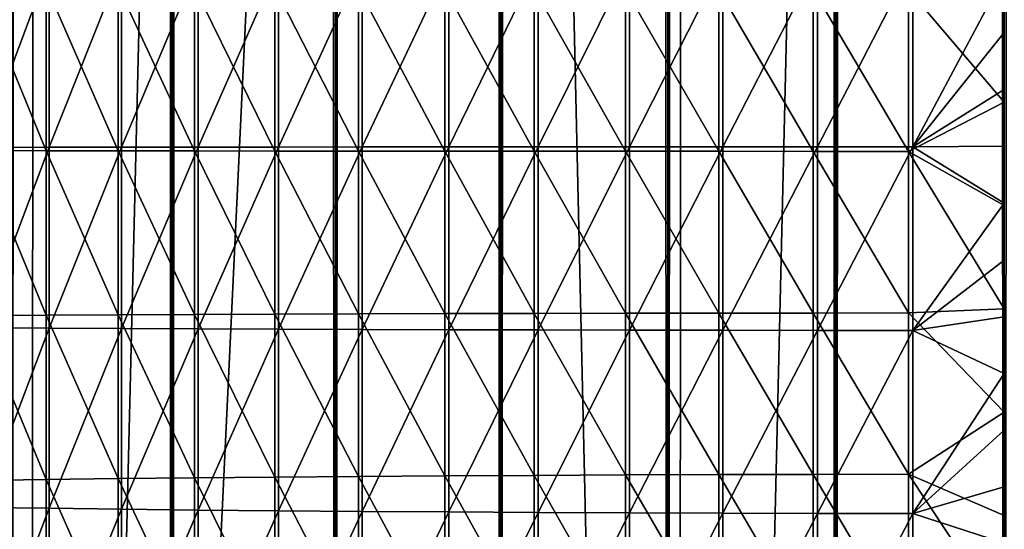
# Model space of a CAD drawing. Header units: millimetres. Extents: x -46 to 46, y -9 to 3208.
# Tile 259 of 401: x -2.46 to 0, y 21.46 to 22.73. Entities that reach past the tile are written whole.
import ezdxf

# ---------------------------------------------------------------- set-up
doc = ezdxf.new("R2010")
doc.units = ezdxf.units.MM
doc.header["$LTSCALE"] = 65.185185
for name, color, linetype in [('18', 7, 'CONTINUOUS'), ('19', 7, 'CONTINUOUS'), ('28', 7, 'CONTINUOUS'), ('30', 7, 'CONTINUOUS'), ('31', 7, 'CONTINUOUS')]:
    doc.layers.add(name, color=color, linetype=linetype)

msp = doc.modelspace()

# ---------------------------------------------------------------- linework, layer by layer
at = {"layer": '18', "color": 7, "linetype": 'CONTINUOUS'}
for points in [[(-2.4771, 11.3, 65.0791), (-2.0763, 11.3, 65.2069), (-2.4771, 1111.3, 65.0791), (-2.4771, 11.3, 65.0791)], [(-2.4771, 1111.3, 65.0791), (-2.0763, 11.3, 65.2069), (-2.0763, 1111.3, 65.2069), (-2.4771, 1111.3, 65.0791)], [(-2.0763, 11.3, 50.7931), (-2.4771, 11.3, 50.9209), (-2.0763, 1111.3, 50.7931), (-2.0763, 11.3, 50.7931)], [(-2.0763, 1111.3, 50.7931), (-2.4771, 11.3, 50.9209), (-2.4771, 1111.3, 50.9209), (-2.0763, 1111.3, 50.7931)], [(-2.0763, 11.3, 65.2069), (-1.6689, 11.3, 65.312), (-2.0763, 1111.3, 65.2069), (-2.0763, 11.3, 65.2069)], [(-2.0763, 1111.3, 65.2069), (-1.6689, 11.3, 65.312), (-1.6689, 1111.3, 65.312), (-2.0763, 1111.3, 65.2069)], [(-1.6689, 11.3, 50.688), (-2.0763, 11.3, 50.7931), (-1.6689, 1111.3, 50.688), (-1.6689, 11.3, 50.688)], [(-1.6689, 1111.3, 50.688), (-2.0763, 11.3, 50.7931), (-2.0763, 1111.3, 50.7931), (-1.6689, 1111.3, 50.688)], [(-1.6689, 11.3, 65.312), (-1.2563, 11.3, 65.394), (-1.6689, 1111.3, 65.312), (-1.6689, 11.3, 65.312)], [(-1.6689, 1111.3, 65.312), (-1.2563, 11.3, 65.394), (-1.2563, 1111.3, 65.394), (-1.6689, 1111.3, 65.312)], [(-1.2563, 11.3, 50.606), (-1.6689, 11.3, 50.688), (-1.2563, 1111.3, 50.606), (-1.2563, 11.3, 50.606)], [(-1.2563, 1111.3, 50.606), (-1.6689, 11.3, 50.688), (-1.6689, 1111.3, 50.688), (-1.2563, 1111.3, 50.606)], [(-1.2563, 11.3, 65.394), (-0.8397, 11.3, 65.4528), (-1.2563, 1111.3, 65.394), (-1.2563, 11.3, 65.394)], [(-1.2563, 1111.3, 65.394), (-0.8397, 11.3, 65.4528), (-0.8397, 1111.3, 65.4528), (-1.2563, 1111.3, 65.394)], [(-0.8397, 11.3, 50.5472), (-1.2563, 11.3, 50.606), (-0.8397, 1111.3, 50.5472), (-0.8397, 11.3, 50.5472)], [(-0.8397, 1111.3, 50.5472), (-1.2563, 11.3, 50.606), (-1.2563, 1111.3, 50.606), (-0.8397, 1111.3, 50.5472)], [(-0.8397, 11.3, 65.4528), (-0.4205, 11.3, 65.4882), (-0.8397, 1111.3, 65.4528), (-0.8397, 11.3, 65.4528)], [(-0.8397, 1111.3, 65.4528), (-0.4205, 11.3, 65.4882), (-0.4205, 1111.3, 65.4882), (-0.8397, 1111.3, 65.4528)], [(-0.4205, 11.3, 50.5118), (-0.8397, 11.3, 50.5472), (-0.4205, 1111.3, 50.5118), (-0.4205, 11.3, 50.5118)], [(-0.4205, 1111.3, 50.5118), (-0.8397, 11.3, 50.5472), (-0.8397, 1111.3, 50.5472), (-0.4205, 1111.3, 50.5118)], [(0, 11.3, 65.5), (0, 1111.3, 65.5), (-0.4205, 1111.3, 65.4882), (0, 11.3, 65.5)], [(-0.4205, 11.3, 65.4882), (0, 11.3, 65.5), (-0.4205, 1111.3, 65.4882), (-0.4205, 11.3, 65.4882)], [(0, 11.3, 50.5), (-0.4205, 11.3, 50.5118), (0, 1111.3, 50.5), (0, 11.3, 50.5)], [(0, 1111.3, 50.5), (-0.4205, 11.3, 50.5118), (-0.4205, 1111.3, 50.5118), (0, 1111.3, 50.5)]]:
    msp.add_3dface(points, dxfattribs=at)
at = {"layer": '19', "color": 7, "linetype": 'CONTINUOUS'}
for points in [[(0, 1111.3, 65.5), (0, 11.3, 65.5), (0.4205, 11.3, 65.4882), (0, 1111.3, 65.5)], [(0, 1111.3, 65.5), (0.4205, 11.3, 65.4882), (0.4205, 1111.3, 65.4882), (0, 1111.3, 65.5)], [(0, 11.3, 50.5), (0, 1111.3, 50.5), (0.4205, 1111.3, 50.5118), (0, 11.3, 50.5)], [(0.4205, 11.3, 50.5118), (0, 11.3, 50.5), (0.4205, 1111.3, 50.5118), (0.4205, 11.3, 50.5118)]]:
    msp.add_3dface(points, dxfattribs=at)
at = {"layer": '28', "color": 7, "linetype": 'CONTINUOUS'}
for points in [[(-1.1631, 22.8684, 61.4989), (-1.1631, 22.4103, 61.5015), (-0.9348, 22.8691, 61.5706), (-1.1631, 22.8684, 61.4989)], [(-0.9348, 22.8691, 61.5706), (-1.1631, 22.4103, 61.5015), (-0.9348, 22.4104, 61.5732), (-0.9348, 22.8691, 61.5706)], [(-0.9348, 22.8691, 61.5706), (-0.9348, 22.4104, 61.5732), (-0.7023, 22.8697, 61.6266), (-0.9348, 22.8691, 61.5706)], [(-0.7023, 22.8697, 61.6266), (-0.9348, 22.4104, 61.5732), (-0.7023, 22.4105, 61.6292), (-0.7023, 22.8697, 61.6266)], [(-0.7023, 22.8697, 61.6266), (-0.7023, 22.4105, 61.6292), (-0.4664, 22.8701, 61.6665), (-0.7023, 22.8697, 61.6266)], [(-0.4664, 22.8701, 61.6665), (-0.7023, 22.4105, 61.6292), (-0.4664, 22.4106, 61.6692), (-0.4664, 22.8701, 61.6665)], [(-0.4664, 22.8701, 61.6665), (-0.4664, 22.4106, 61.6692), (-0.2284, 22.8703, 61.6903), (-0.4664, 22.8701, 61.6665)], [(-0.2284, 22.8703, 61.6903), (-0.4664, 22.4106, 61.6692), (-0.2284, 22.4106, 61.6929), (-0.2284, 22.8703, 61.6903)], [(-0.2284, 22.8703, 61.6903), (-0.2284, 22.4106, 61.6929), (0, 22.8379, 61.6981), (-0.2284, 22.8703, 61.6903)], [(-2.5525, 22.8596, 60.5925), (-2.5525, 22.4088, 60.5951), (-2.383, 22.8612, 60.7613), (-2.5525, 22.8596, 60.5925)], [(-2.383, 22.8612, 60.7613), (-2.5525, 22.4088, 60.5951), (-2.383, 22.409, 60.7638), (-2.383, 22.8612, 60.7613)], [(-2.383, 22.8612, 60.7613), (-2.383, 22.409, 60.7638), (-2.2023, 22.8628, 60.9181), (-2.383, 22.8612, 60.7613)], [(-2.2023, 22.8628, 60.9181), (-2.383, 22.409, 60.7638), (-2.2023, 22.4093, 60.9206), (-2.2023, 22.8628, 60.9181)], [(-2.2023, 22.8628, 60.9181), (-2.2023, 22.4093, 60.9206), (-2.0113, 22.8642, 61.0621), (-2.2023, 22.8628, 60.9181)], [(-2.0113, 22.8642, 61.0621), (-2.2023, 22.4093, 60.9206), (-2.0113, 22.4095, 61.0647), (-2.0113, 22.8642, 61.0621)], [(-2.0113, 22.8642, 61.0621), (-2.0113, 22.4095, 61.0647), (-1.811, 22.8654, 61.1928), (-2.0113, 22.8642, 61.0621)], [(-1.811, 22.8654, 61.1928), (-2.0113, 22.4095, 61.0647), (-1.811, 22.4098, 61.1954), (-1.811, 22.8654, 61.1928)], [(-1.811, 22.8654, 61.1928), (-1.811, 22.4098, 61.1954), (-1.6022, 22.8666, 61.3095), (-1.811, 22.8654, 61.1928)], [(-1.6022, 22.8666, 61.3095), (-1.811, 22.4098, 61.1954), (-1.6022, 22.41, 61.3121), (-1.6022, 22.8666, 61.3095)], [(-1.6022, 22.8666, 61.3095), (-1.6022, 22.41, 61.3121), (-1.3858, 22.8676, 61.4117), (-1.6022, 22.8666, 61.3095)], [(-1.3858, 22.8676, 61.4117), (-1.6022, 22.41, 61.3121), (-1.3858, 22.4101, 61.4143), (-1.3858, 22.8676, 61.4117)], [(-1.3858, 22.8676, 61.4117), (-1.3858, 22.4101, 61.4143), (-1.1631, 22.8684, 61.4989), (-1.3858, 22.8676, 61.4117)], [(-1.1631, 22.8684, 61.4989), (-1.3858, 22.4101, 61.4143), (-1.1631, 22.4103, 61.5015), (-1.1631, 22.8684, 61.4989)], [(0, 22.8379, 61.6981), (-0.2284, 22.4106, 61.6929), (0, 22.6956, 61.6992), (0, 22.8379, 61.6981)], [(-2.3907, 22.8113, 55.6417), (-2.3907, 22.4005, 55.6441), (-2.5597, 22.813, 55.811), (-2.3907, 22.8113, 55.6417)], [(-2.5597, 22.813, 55.811), (-2.3907, 22.4005, 55.6441), (-2.5597, 22.4008, 55.8134), (-2.5597, 22.813, 55.811)], [(-2.2105, 22.8098, 55.4844), (-2.2105, 22.4003, 55.4868), (-2.3907, 22.8113, 55.6417), (-2.2105, 22.8098, 55.4844)], [(-2.3907, 22.8113, 55.6417), (-2.2105, 22.4003, 55.4868), (-2.3907, 22.4005, 55.6441), (-2.3907, 22.8113, 55.6417)], [(-2.0199, 22.8084, 55.3398), (-2.0199, 22.4, 55.3421), (-2.2105, 22.8098, 55.4844), (-2.0199, 22.8084, 55.3398)], [(-2.2105, 22.8098, 55.4844), (-2.0199, 22.4, 55.3421), (-2.2105, 22.4003, 55.4868), (-2.2105, 22.8098, 55.4844)], [(-1.82, 22.8071, 55.2085), (-1.82, 22.3998, 55.2108), (-2.0199, 22.8084, 55.3398), (-1.82, 22.8071, 55.2085)], [(-2.0199, 22.8084, 55.3398), (-1.82, 22.3998, 55.2108), (-2.0199, 22.4, 55.3421), (-2.0199, 22.8084, 55.3398)], [(-1.6115, 22.806, 55.0911), (-1.6115, 22.3996, 55.0934), (-1.82, 22.8071, 55.2085), (-1.6115, 22.806, 55.0911)], [(-1.82, 22.8071, 55.2085), (-1.6115, 22.3996, 55.0934), (-1.82, 22.3998, 55.2108), (-1.82, 22.8071, 55.2085)], [(-1.3955, 22.805, 54.9883), (-1.3955, 22.3994, 54.9906), (-1.6115, 22.806, 55.0911), (-1.3955, 22.805, 54.9883)], [(-1.6115, 22.806, 55.0911), (-1.3955, 22.3994, 54.9906), (-1.6115, 22.3996, 55.0934), (-1.6115, 22.806, 55.0911)], [(-1.173, 22.8041, 54.9005), (-1.173, 22.3993, 54.9028), (-1.3955, 22.805, 54.9883), (-1.173, 22.8041, 54.9005)], [(-1.3955, 22.805, 54.9883), (-1.173, 22.3993, 54.9028), (-1.3955, 22.3994, 54.9906), (-1.3955, 22.805, 54.9883)], [(-0.945, 22.8034, 54.8281), (-0.945, 22.3992, 54.8304), (-1.173, 22.8041, 54.9005), (-0.945, 22.8034, 54.8281)], [(-1.173, 22.8041, 54.9005), (-0.945, 22.3992, 54.8304), (-1.173, 22.3993, 54.9028), (-1.173, 22.8041, 54.9005)], [(-0.7126, 22.8028, 54.7714), (-0.7126, 22.3991, 54.7737), (-0.945, 22.8034, 54.8281), (-0.7126, 22.8028, 54.7714)], [(-0.945, 22.8034, 54.8281), (-0.7126, 22.3991, 54.7737), (-0.945, 22.3992, 54.8304), (-0.945, 22.8034, 54.8281)], [(-0.4768, 22.8024, 54.7307), (-0.4768, 22.399, 54.733), (-0.7126, 22.8028, 54.7714), (-0.4768, 22.8024, 54.7307)], [(-0.7126, 22.8028, 54.7714), (-0.4768, 22.399, 54.733), (-0.7126, 22.3991, 54.7737), (-0.7126, 22.8028, 54.7714)], [(-0.2388, 22.8022, 54.7062), (-0.2388, 22.399, 54.7085), (-0.4768, 22.8024, 54.7307), (-0.2388, 22.8022, 54.7062)], [(-0.4768, 22.8024, 54.7307), (-0.2388, 22.399, 54.7085), (-0.4768, 22.399, 54.733), (-0.4768, 22.8024, 54.7307)], [(0, 22.7793, 54.6983), (0, 22.5213, 54.7), (-0.2388, 22.8022, 54.7062), (0, 22.7793, 54.6983)], [(-0.2388, 22.8022, 54.7062), (0, 22.5213, 54.7), (-0.2388, 22.399, 54.7085), (-0.2388, 22.8022, 54.7062)], [(0, 22.6956, 61.6992), (-0.2284, 22.4106, 61.6929), (0, 22.5535, 61.7), (0, 22.6956, 61.6992)], [(0, 22.5535, 61.7), (-0.2284, 22.4106, 61.6929), (0, 22.4115, 61.7004), (0, 22.5535, 61.7)], [(0, 22.5213, 54.7), (0, 22.2636, 54.7004), (-0.2388, 22.399, 54.7085), (0, 22.5213, 54.7)], [(-2.5525, 22.4088, 60.5951), (-2.5525, 21.9594, 60.594), (-2.383, 22.409, 60.7638), (-2.5525, 22.4088, 60.5951)], [(-2.383, 22.409, 60.7638), (-2.5525, 21.9594, 60.594), (-2.383, 21.9583, 60.7628), (-2.383, 22.409, 60.7638)], [(-2.383, 22.409, 60.7638), (-2.383, 21.9583, 60.7628), (-2.2023, 22.4093, 60.9206), (-2.383, 22.409, 60.7638)], [(-2.2023, 22.4093, 60.9206), (-2.383, 21.9583, 60.7628), (-2.2023, 21.9573, 60.9196), (-2.2023, 22.4093, 60.9206)], [(-2.2023, 22.4093, 60.9206), (-2.2023, 21.9573, 60.9196), (-2.0113, 22.4095, 61.0647), (-2.2023, 22.4093, 60.9206)], [(-2.0113, 22.4095, 61.0647), (-2.2023, 21.9573, 60.9196), (-2.0113, 21.9564, 61.0637), (-2.0113, 22.4095, 61.0647)], [(-2.0113, 22.4095, 61.0647), (-2.0113, 21.9564, 61.0637), (-1.811, 22.4098, 61.1954), (-2.0113, 22.4095, 61.0647)], [(-1.811, 22.4098, 61.1954), (-2.0113, 21.9564, 61.0637), (-1.811, 21.9556, 61.1944), (-1.811, 22.4098, 61.1954)], [(-1.811, 22.4098, 61.1954), (-1.811, 21.9556, 61.1944), (-1.6022, 22.41, 61.3121), (-1.811, 22.4098, 61.1954)], [(-1.6022, 22.41, 61.3121), (-1.811, 21.9556, 61.1944), (-1.6022, 21.9549, 61.3111), (-1.6022, 22.41, 61.3121)], [(-1.6022, 22.41, 61.3121), (-1.6022, 21.9549, 61.3111), (-1.3858, 22.4101, 61.4143), (-1.6022, 22.41, 61.3121)], [(-1.3858, 22.4101, 61.4143), (-1.6022, 21.9549, 61.3111), (-1.3858, 21.9543, 61.4133), (-1.3858, 22.4101, 61.4143)], [(-1.3858, 22.4101, 61.4143), (-1.3858, 21.9543, 61.4133), (-1.1631, 22.4103, 61.5015), (-1.3858, 22.4101, 61.4143)], [(-1.1631, 22.4103, 61.5015), (-1.3858, 21.9543, 61.4133), (-1.1631, 21.9537, 61.5004), (-1.1631, 22.4103, 61.5015)], [(-1.1631, 22.4103, 61.5015), (-1.1631, 21.9537, 61.5004), (-0.9348, 22.4104, 61.5732), (-1.1631, 22.4103, 61.5015)], [(-0.9348, 22.4104, 61.5732), (-1.1631, 21.9537, 61.5004), (-0.9348, 21.9533, 61.5722), (-0.9348, 22.4104, 61.5732)], [(-0.9348, 22.4104, 61.5732), (-0.9348, 21.9533, 61.5722), (-0.7023, 22.4105, 61.6292), (-0.9348, 22.4104, 61.5732)], [(-0.7023, 22.4105, 61.6292), (-0.9348, 21.9533, 61.5722), (-0.7023, 21.9529, 61.6281), (-0.7023, 22.4105, 61.6292)], [(-0.7023, 22.4105, 61.6292), (-0.7023, 21.9529, 61.6281), (-0.4664, 22.4106, 61.6692), (-0.7023, 22.4105, 61.6292)], [(-0.4664, 22.4106, 61.6692), (-0.7023, 21.9529, 61.6281), (-0.4664, 21.9527, 61.6681), (-0.4664, 22.4106, 61.6692)], [(-0.4664, 22.4106, 61.6692), (-0.4664, 21.9527, 61.6681), (-0.2284, 22.4106, 61.6929), (-0.4664, 22.4106, 61.6692)], [(-0.2284, 22.4106, 61.6929), (-0.4664, 21.9527, 61.6681), (-0.2284, 21.9525, 61.6919), (-0.2284, 22.4106, 61.6929)], [(0, 22.4115, 61.7004), (-0.2284, 22.4106, 61.6929), (0, 22.2697, 61.7004), (0, 22.4115, 61.7004)], [(-0.2284, 22.4106, 61.6929), (-0.2284, 21.9525, 61.6919), (0, 22.2697, 61.7004), (-0.2284, 22.4106, 61.6929)], [(-2.3907, 22.4005, 55.6441), (-2.3907, 21.9903, 55.6431), (-2.5597, 22.4008, 55.8134), (-2.3907, 22.4005, 55.6441)], [(-2.5597, 22.4008, 55.8134), (-2.3907, 21.9903, 55.6431), (-2.5597, 21.9893, 55.8124), (-2.5597, 22.4008, 55.8134)], [(-2.2105, 22.4003, 55.4868), (-2.2105, 21.9913, 55.4858), (-2.3907, 22.4005, 55.6441), (-2.2105, 22.4003, 55.4868)], [(-2.3907, 22.4005, 55.6441), (-2.2105, 21.9913, 55.4858), (-2.3907, 21.9903, 55.6431), (-2.3907, 22.4005, 55.6441)], [(-2.0199, 22.4, 55.3421), (-2.0199, 21.9922, 55.3411), (-2.2105, 22.4003, 55.4868), (-2.0199, 22.4, 55.3421)], [(-2.2105, 22.4003, 55.4868), (-2.0199, 21.9922, 55.3411), (-2.2105, 21.9913, 55.4858), (-2.2105, 22.4003, 55.4868)], [(-1.82, 22.3998, 55.2108), (-1.82, 21.9931, 55.2098), (-2.0199, 22.4, 55.3421), (-1.82, 22.3998, 55.2108)], [(-2.0199, 22.4, 55.3421), (-1.82, 21.9931, 55.2098), (-2.0199, 21.9922, 55.3411), (-2.0199, 22.4, 55.3421)], [(-1.6115, 22.3996, 55.0934), (-1.6115, 21.9938, 55.0925), (-1.82, 22.3998, 55.2108), (-1.6115, 22.3996, 55.0934)], [(-1.82, 22.3998, 55.2108), (-1.6115, 21.9938, 55.0925), (-1.82, 21.9931, 55.2098), (-1.82, 22.3998, 55.2108)], [(-1.3955, 22.3994, 54.9906), (-1.3955, 21.9944, 54.9897), (-1.6115, 22.3996, 55.0934), (-1.3955, 22.3994, 54.9906)], [(-1.6115, 22.3996, 55.0934), (-1.3955, 21.9944, 54.9897), (-1.6115, 21.9938, 55.0925), (-1.6115, 22.3996, 55.0934)], [(-1.173, 22.3993, 54.9028), (-1.173, 21.995, 54.9019), (-1.3955, 22.3994, 54.9906), (-1.173, 22.3993, 54.9028)], [(-1.3955, 22.3994, 54.9906), (-1.173, 21.995, 54.9019), (-1.3955, 21.9944, 54.9897), (-1.3955, 22.3994, 54.9906)], [(-0.945, 22.3992, 54.8304), (-0.945, 21.9954, 54.8294), (-1.173, 22.3993, 54.9028), (-0.945, 22.3992, 54.8304)], [(-1.173, 22.3993, 54.9028), (-0.945, 21.9954, 54.8294), (-1.173, 21.995, 54.9019), (-1.173, 22.3993, 54.9028)], [(-0.7126, 22.3991, 54.7737), (-0.7126, 21.9958, 54.7728), (-0.945, 22.3992, 54.8304), (-0.7126, 22.3991, 54.7737)], [(-0.945, 22.3992, 54.8304), (-0.7126, 21.9958, 54.7728), (-0.945, 21.9954, 54.8294), (-0.945, 22.3992, 54.8304)], [(-0.4768, 22.399, 54.733), (-0.4768, 21.996, 54.7321), (-0.7126, 22.3991, 54.7737), (-0.4768, 22.399, 54.733)], [(-0.7126, 22.3991, 54.7737), (-0.4768, 21.996, 54.7321), (-0.7126, 21.9958, 54.7728), (-0.7126, 22.3991, 54.7737)], [(-0.2388, 22.399, 54.7085), (-0.2388, 21.9962, 54.7076), (-0.4768, 22.399, 54.733), (-0.2388, 22.399, 54.7085)], [(-0.4768, 22.399, 54.733), (-0.2388, 21.9962, 54.7076), (-0.4768, 21.996, 54.7321), (-0.4768, 22.399, 54.733)], [(0, 22.2636, 54.7004), (0, 22.006, 54.6995), (-0.2388, 22.399, 54.7085), (0, 22.2636, 54.7004)], [(-0.2388, 22.399, 54.7085), (0, 22.006, 54.6995), (-0.2388, 21.9962, 54.7076), (-0.2388, 22.399, 54.7085)], [(0, 22.2697, 61.7004), (-0.2284, 21.9525, 61.6919), (0, 22.128, 61.7001), (0, 22.2697, 61.7004)], [(0, 22.128, 61.7001), (-0.2284, 21.9525, 61.6919), (0, 21.9865, 61.6995), (0, 22.128, 61.7001)], [(-2.3907, 21.9903, 55.6431), (-2.3907, 21.5809, 55.639), (-2.5597, 21.9893, 55.8124), (-2.3907, 21.9903, 55.6431)], [(-2.5597, 21.9893, 55.8124), (-2.3907, 21.5809, 55.639), (-2.5597, 21.5785, 55.8083), (-2.5597, 21.9893, 55.8124)], [(-2.2105, 21.9913, 55.4858), (-2.2105, 21.5831, 55.4817), (-2.3907, 21.9903, 55.6431), (-2.2105, 21.9913, 55.4858)], [(-2.3907, 21.9903, 55.6431), (-2.2105, 21.5831, 55.4817), (-2.3907, 21.5809, 55.639), (-2.3907, 21.9903, 55.6431)], [(-2.0199, 21.9922, 55.3411), (-2.0199, 21.5851, 55.337), (-2.2105, 21.9913, 55.4858), (-2.0199, 21.9922, 55.3411)], [(-2.2105, 21.9913, 55.4858), (-2.0199, 21.5851, 55.337), (-2.2105, 21.5831, 55.4817), (-2.2105, 21.9913, 55.4858)], [(-1.82, 21.9931, 55.2098), (-1.82, 21.5869, 55.2057), (-2.0199, 21.9922, 55.3411), (-1.82, 21.9931, 55.2098)], [(-2.0199, 21.9922, 55.3411), (-1.82, 21.5869, 55.2057), (-2.0199, 21.5851, 55.337), (-2.0199, 21.9922, 55.3411)], [(-1.6115, 21.9938, 55.0925), (-1.6115, 21.5886, 55.0884), (-1.82, 21.9931, 55.2098), (-1.6115, 21.9938, 55.0925)], [(-1.82, 21.9931, 55.2098), (-1.6115, 21.5886, 55.0884), (-1.82, 21.5869, 55.2057), (-1.82, 21.9931, 55.2098)], [(-1.3955, 21.9944, 54.9897), (-1.3955, 21.59, 54.9856), (-1.6115, 21.9938, 55.0925), (-1.3955, 21.9944, 54.9897)], [(-1.6115, 21.9938, 55.0925), (-1.3955, 21.59, 54.9856), (-1.6115, 21.5886, 55.0884), (-1.6115, 21.9938, 55.0925)], [(-1.173, 21.995, 54.9019), (-1.173, 21.5912, 54.8978), (-1.3955, 21.9944, 54.9897), (-1.173, 21.995, 54.9019)], [(-1.3955, 21.9944, 54.9897), (-1.173, 21.5912, 54.8978), (-1.3955, 21.59, 54.9856), (-1.3955, 21.9944, 54.9897)], [(-0.945, 21.9954, 54.8294), (-0.945, 21.5923, 54.8253), (-1.173, 21.995, 54.9019), (-0.945, 21.9954, 54.8294)], [(-1.173, 21.995, 54.9019), (-0.945, 21.5923, 54.8253), (-1.173, 21.5912, 54.8978), (-1.173, 21.995, 54.9019)], [(-0.7126, 21.9958, 54.7728), (-0.7126, 21.593, 54.7687), (-0.945, 21.9954, 54.8294), (-0.7126, 21.9958, 54.7728)], [(-0.945, 21.9954, 54.8294), (-0.7126, 21.593, 54.7687), (-0.945, 21.5923, 54.8253), (-0.945, 21.9954, 54.8294)], [(-0.4768, 21.996, 54.7321), (-0.4768, 21.5936, 54.728), (-0.7126, 21.9958, 54.7728), (-0.4768, 21.996, 54.7321)], [(-0.7126, 21.9958, 54.7728), (-0.4768, 21.5936, 54.728), (-0.7126, 21.593, 54.7687), (-0.7126, 21.9958, 54.7728)], [(-0.2388, 21.9962, 54.7076), (-0.2388, 21.594, 54.7035), (-0.4768, 21.996, 54.7321), (-0.2388, 21.9962, 54.7076)], [(-0.4768, 21.996, 54.7321), (-0.2388, 21.594, 54.7035), (-0.4768, 21.5936, 54.728), (-0.4768, 21.996, 54.7321)], [(0, 22.006, 54.6995), (0, 21.7487, 54.6973), (-0.2388, 21.9962, 54.7076), (0, 22.006, 54.6995)], [(-0.2388, 21.9962, 54.7076), (0, 21.7487, 54.6973), (-0.2388, 21.594, 54.7035), (-0.2388, 21.9962, 54.7076)], [(0, 21.9865, 61.6995), (-0.2284, 21.9525, 61.6919), (0, 21.8451, 61.6985), (0, 21.9865, 61.6995)], [(-2.5525, 21.9594, 60.594), (-2.5525, 21.5115, 60.5895), (-2.383, 21.9583, 60.7628), (-2.5525, 21.9594, 60.594)], [(-2.383, 21.9583, 60.7628), (-2.5525, 21.5115, 60.5895), (-2.383, 21.5091, 60.7582), (-2.383, 21.9583, 60.7628)], [(-2.383, 21.9583, 60.7628), (-2.383, 21.5091, 60.7582), (-2.2023, 21.9573, 60.9196), (-2.383, 21.9583, 60.7628)], [(-2.2023, 21.9573, 60.9196), (-2.383, 21.5091, 60.7582), (-2.2023, 21.5069, 60.915), (-2.2023, 21.9573, 60.9196)], [(-2.2023, 21.9573, 60.9196), (-2.2023, 21.5069, 60.915), (-2.0113, 21.9564, 61.0637), (-2.2023, 21.9573, 60.9196)], [(-2.0113, 21.9564, 61.0637), (-2.2023, 21.5069, 60.915), (-2.0113, 21.5049, 61.0591), (-2.0113, 21.9564, 61.0637)], [(-2.0113, 21.9564, 61.0637), (-2.0113, 21.5049, 61.0591), (-1.811, 21.9556, 61.1944), (-2.0113, 21.9564, 61.0637)], [(-1.811, 21.9556, 61.1944), (-2.0113, 21.5049, 61.0591), (-1.811, 21.5031, 61.1898), (-1.811, 21.9556, 61.1944)], [(-1.811, 21.9556, 61.1944), (-1.811, 21.5031, 61.1898), (-1.6022, 21.9549, 61.3111), (-1.811, 21.9556, 61.1944)], [(-1.6022, 21.9549, 61.3111), (-1.811, 21.5031, 61.1898), (-1.6022, 21.5015, 61.3065), (-1.6022, 21.9549, 61.3111)], [(-1.6022, 21.9549, 61.3111), (-1.6022, 21.5015, 61.3065), (-1.3858, 21.9543, 61.4133), (-1.6022, 21.9549, 61.3111)], [(-1.3858, 21.9543, 61.4133), (-1.6022, 21.5015, 61.3065), (-1.3858, 21.5, 61.4087), (-1.3858, 21.9543, 61.4133)], [(-1.3858, 21.9543, 61.4133), (-1.3858, 21.5, 61.4087), (-1.1631, 21.9537, 61.5004), (-1.3858, 21.9543, 61.4133)], [(-1.1631, 21.9537, 61.5004), (-1.3858, 21.5, 61.4087), (-1.1631, 21.4988, 61.4958), (-1.1631, 21.9537, 61.5004)], [(-1.1631, 21.9537, 61.5004), (-1.1631, 21.4988, 61.4958), (-0.9348, 21.9533, 61.5722), (-1.1631, 21.9537, 61.5004)], [(-0.9348, 21.9533, 61.5722), (-1.1631, 21.4988, 61.4958), (-0.9348, 21.4978, 61.5675), (-0.9348, 21.9533, 61.5722)], [(-0.9348, 21.9533, 61.5722), (-0.9348, 21.4978, 61.5675), (-0.7023, 21.9529, 61.6281), (-0.9348, 21.9533, 61.5722)], [(-0.7023, 21.9529, 61.6281), (-0.9348, 21.4978, 61.5675), (-0.7023, 21.497, 61.6235), (-0.7023, 21.9529, 61.6281)], [(-0.7023, 21.9529, 61.6281), (-0.7023, 21.497, 61.6235), (-0.4664, 21.9527, 61.6681), (-0.7023, 21.9529, 61.6281)], [(-0.4664, 21.9527, 61.6681), (-0.7023, 21.497, 61.6235), (-0.4664, 21.4965, 61.6635), (-0.4664, 21.9527, 61.6681)], [(-0.4664, 21.9527, 61.6681), (-0.4664, 21.4965, 61.6635), (-0.2284, 21.9525, 61.6919), (-0.4664, 21.9527, 61.6681)], [(-0.2284, 21.9525, 61.6919), (-0.4664, 21.4965, 61.6635), (-0.2284, 21.4961, 61.6872), (-0.2284, 21.9525, 61.6919)], [(-0.2284, 21.9525, 61.6919), (-0.2284, 21.4961, 61.6872), (0, 21.8451, 61.6985), (-0.2284, 21.9525, 61.6919)], [(0, 21.8451, 61.6985), (-0.2284, 21.4961, 61.6872), (0, 21.7039, 61.6972), (0, 21.8451, 61.6985)], [(0, 21.7487, 54.6973), (0, 21.4916, 54.6938), (-0.2388, 21.594, 54.7035), (0, 21.7487, 54.6973)], [(0, 21.7039, 61.6972), (-0.2284, 21.4961, 61.6872), (0, 21.5629, 61.6956), (0, 21.7039, 61.6972)], [(-0.945, 21.5923, 54.8253), (-0.945, 21.1897, 54.8182), (-1.173, 21.5912, 54.8978), (-0.945, 21.5923, 54.8253)], [(-0.7126, 21.593, 54.7687), (-0.7126, 21.191, 54.7615), (-0.945, 21.5923, 54.8253), (-0.7126, 21.593, 54.7687)], [(-0.945, 21.5923, 54.8253), (-0.7126, 21.191, 54.7615), (-0.945, 21.1897, 54.8182), (-0.945, 21.5923, 54.8253)], [(-0.4768, 21.5936, 54.728), (-0.4768, 21.1919, 54.7208), (-0.7126, 21.593, 54.7687), (-0.4768, 21.5936, 54.728)], [(-0.7126, 21.593, 54.7687), (-0.4768, 21.1919, 54.7208), (-0.7126, 21.191, 54.7615), (-0.7126, 21.593, 54.7687)], [(-0.2388, 21.594, 54.7035), (-0.2388, 21.1924, 54.6964), (-0.4768, 21.5936, 54.728), (-0.2388, 21.594, 54.7035)], [(-0.4768, 21.5936, 54.728), (-0.2388, 21.1924, 54.6964), (-0.4768, 21.1919, 54.7208), (-0.4768, 21.5936, 54.728)], [(0, 21.4916, 54.6938), (0, 21.2348, 54.6891), (-0.2388, 21.594, 54.7035), (0, 21.4916, 54.6938)], [(-0.2388, 21.594, 54.7035), (0, 21.2348, 54.6891), (-0.2388, 21.1924, 54.6964), (-0.2388, 21.594, 54.7035)], [(-2.3907, 21.5809, 55.639), (-2.3907, 21.1722, 55.6317), (-2.5597, 21.5785, 55.8083), (-2.3907, 21.5809, 55.639)], [(-2.5597, 21.5785, 55.8083), (-2.3907, 21.1722, 55.6317), (-2.5597, 21.1685, 55.8009), (-2.5597, 21.5785, 55.8083)], [(-2.2105, 21.5831, 55.4817), (-2.2105, 21.1756, 55.4744), (-2.3907, 21.5809, 55.639), (-2.2105, 21.5831, 55.4817)], [(-2.3907, 21.5809, 55.639), (-2.2105, 21.1756, 55.4744), (-2.3907, 21.1722, 55.6317), (-2.3907, 21.5809, 55.639)], [(-2.0199, 21.5851, 55.337), (-2.0199, 21.1787, 55.3298), (-2.2105, 21.5831, 55.4817), (-2.0199, 21.5851, 55.337)], [(-2.2105, 21.5831, 55.4817), (-2.0199, 21.1787, 55.3298), (-2.2105, 21.1756, 55.4744), (-2.2105, 21.5831, 55.4817)], [(-1.82, 21.5869, 55.2057), (-1.82, 21.1815, 55.1985), (-2.0199, 21.5851, 55.337), (-1.82, 21.5869, 55.2057)], [(-2.0199, 21.5851, 55.337), (-1.82, 21.1815, 55.1985), (-2.0199, 21.1787, 55.3298), (-2.0199, 21.5851, 55.337)], [(-1.6115, 21.5886, 55.0884), (-1.6115, 21.1841, 55.0812), (-1.82, 21.5869, 55.2057), (-1.6115, 21.5886, 55.0884)], [(-1.82, 21.5869, 55.2057), (-1.6115, 21.1841, 55.0812), (-1.82, 21.1815, 55.1985), (-1.82, 21.5869, 55.2057)], [(-1.3955, 21.59, 54.9856), (-1.3955, 21.1863, 54.9784), (-1.6115, 21.5886, 55.0884), (-1.3955, 21.59, 54.9856)], [(-1.6115, 21.5886, 55.0884), (-1.3955, 21.1863, 54.9784), (-1.6115, 21.1841, 55.0812), (-1.6115, 21.5886, 55.0884)], [(-1.173, 21.5912, 54.8978), (-1.173, 21.1882, 54.8906), (-1.3955, 21.59, 54.9856), (-1.173, 21.5912, 54.8978)], [(-1.3955, 21.59, 54.9856), (-1.173, 21.1882, 54.8906), (-1.3955, 21.1863, 54.9784), (-1.3955, 21.59, 54.9856)], [(-1.173, 21.5912, 54.8978), (-0.945, 21.1897, 54.8182), (-1.173, 21.1882, 54.8906), (-1.173, 21.5912, 54.8978)], [(0, 21.5629, 61.6956), (-0.2284, 21.4961, 61.6872), (0, 21.422, 61.6936), (0, 21.5629, 61.6956)], [(-2.5525, 21.5115, 60.5895), (-2.5525, 21.0652, 60.5815), (-2.383, 21.5091, 60.7582), (-2.5525, 21.5115, 60.5895)], [(-2.383, 21.5091, 60.7582), (-2.5525, 21.0652, 60.5815), (-2.383, 21.0616, 60.7503), (-2.383, 21.5091, 60.7582)], [(-2.383, 21.5091, 60.7582), (-2.383, 21.0616, 60.7503), (-2.2023, 21.5069, 60.915), (-2.383, 21.5091, 60.7582)], [(-2.2023, 21.5069, 60.915), (-2.383, 21.0616, 60.7503), (-2.2023, 21.0582, 60.907), (-2.2023, 21.5069, 60.915)], [(-2.2023, 21.5069, 60.915), (-2.2023, 21.0582, 60.907), (-2.0113, 21.5049, 61.0591), (-2.2023, 21.5069, 60.915)], [(-2.0113, 21.5049, 61.0591), (-2.2023, 21.0582, 60.907), (-2.0113, 21.0551, 61.0511), (-2.0113, 21.5049, 61.0591)], [(-2.0113, 21.5049, 61.0591), (-2.0113, 21.0551, 61.0511), (-1.811, 21.5031, 61.1898), (-2.0113, 21.5049, 61.0591)], [(-1.811, 21.5031, 61.1898), (-2.0113, 21.0551, 61.0511), (-1.811, 21.0523, 61.1818), (-1.811, 21.5031, 61.1898)], [(-1.811, 21.5031, 61.1898), (-1.811, 21.0523, 61.1818), (-1.6022, 21.5015, 61.3065), (-1.811, 21.5031, 61.1898)], [(-1.6022, 21.5015, 61.3065), (-1.811, 21.0523, 61.1818), (-1.6022, 21.0497, 61.2984), (-1.6022, 21.5015, 61.3065)], [(-1.6022, 21.5015, 61.3065), (-1.6022, 21.0497, 61.2984), (-1.3858, 21.5, 61.4087), (-1.6022, 21.5015, 61.3065)], [(-1.3858, 21.5, 61.4087), (-1.6022, 21.0497, 61.2984), (-1.3858, 21.0475, 61.4006), (-1.3858, 21.5, 61.4087)], [(-1.3858, 21.5, 61.4087), (-1.3858, 21.0475, 61.4006), (-1.1631, 21.4988, 61.4958), (-1.3858, 21.5, 61.4087)], [(-1.1631, 21.4988, 61.4958), (-1.3858, 21.0475, 61.4006), (-1.1631, 21.0457, 61.4877), (-1.1631, 21.4988, 61.4958)], [(-1.1631, 21.4988, 61.4958), (-1.1631, 21.0457, 61.4877), (-0.9348, 21.4978, 61.5675), (-1.1631, 21.4988, 61.4958)], [(-0.9348, 21.4978, 61.5675), (-1.1631, 21.0457, 61.4877), (-0.9348, 21.0441, 61.5595), (-0.9348, 21.4978, 61.5675)], [(-0.9348, 21.4978, 61.5675), (-0.9348, 21.0441, 61.5595), (-0.7023, 21.497, 61.6235), (-0.9348, 21.4978, 61.5675)], [(-0.7023, 21.497, 61.6235), (-0.9348, 21.0441, 61.5595), (-0.7023, 21.0429, 61.6154), (-0.7023, 21.497, 61.6235)], [(-0.7023, 21.497, 61.6235), (-0.7023, 21.0429, 61.6154), (-0.4664, 21.4965, 61.6635), (-0.7023, 21.497, 61.6235)], [(-0.4664, 21.4965, 61.6635), (-0.7023, 21.0429, 61.6154), (-0.4664, 21.042, 61.6554), (-0.4664, 21.4965, 61.6635)], [(-0.4664, 21.4965, 61.6635), (-0.4664, 21.042, 61.6554), (-0.2284, 21.4961, 61.6872), (-0.4664, 21.4965, 61.6635)], [(-0.2284, 21.4961, 61.6872), (-0.4664, 21.042, 61.6554), (-0.2284, 21.0415, 61.6791), (-0.2284, 21.4961, 61.6872)], [(-0.2284, 21.4961, 61.6872), (-0.2284, 21.0415, 61.6791), (0, 21.422, 61.6936), (-0.2284, 21.4961, 61.6872)]]:
    msp.add_3dface(points, dxfattribs=at)
at = {"layer": '30', "color": 7, "linetype": 'CONTINUOUS'}
for points in [[(-3.1963, 45.7105, -43.6711), (-2.3982, 45.7105, -43.7222), (-4.0559, 11.3105, -44.806), (-3.1963, 45.7105, -43.6711)], [(-4.0559, 11.3105, -44.806), (-2.3982, 45.7105, -43.7222), (-2.4357, 11.3105, -44.9232), (-4.0559, 11.3105, -44.806)], [(-1.5992, 45.7105, -43.7587), (-0.7997, 45.7105, -43.7806), (-2.4357, 11.3105, -44.9232), (-1.5992, 45.7105, -43.7587)], [(-2.4357, 11.3105, -44.9232), (-0.7997, 45.7105, -43.7806), (-0.8122, 11.3105, -44.9818), (-2.4357, 11.3105, -44.9232)], [(-2.3982, 45.7105, -43.7222), (-1.5992, 45.7105, -43.7587), (-2.4357, 11.3105, -44.9232), (-2.3982, 45.7105, -43.7222)], [(-0.7997, 45.7105, -43.7806), (0, 45.7105, -43.7879), (-0.8122, 11.3105, -44.9818), (-0.7997, 45.7105, -43.7806)], [(-0.8122, 11.3105, -44.9818), (0, 45.7105, -43.7879), (0.8122, 11.3105, -44.9818), (-0.8122, 11.3105, -44.9818)], [(0, 45.7105, -43.7879), (0.7997, 45.7105, -43.7806), (0.8122, 11.3105, -44.9818), (0, 45.7105, -43.7879)]]:
    msp.add_3dface(points, dxfattribs=at)
at = {"layer": '31', "color": 7, "linetype": 'CONTINUOUS'}
for points in [[(-2.4357, 11.3105, 44.9232), (-3.1963, 45.7105, 43.6711), (-4.0559, 11.3105, 44.806), (-2.4357, 11.3105, 44.9232)], [(-2.3982, 45.7105, 43.7222), (-3.1963, 45.7105, 43.6711), (-2.4357, 11.3105, 44.9232), (-2.3982, 45.7105, 43.7222)], [(-1.5992, 45.7105, 43.7587), (-2.3982, 45.7105, 43.7222), (-2.4357, 11.3105, 44.9232), (-1.5992, 45.7105, 43.7587)], [(-0.8122, 11.3105, 44.9818), (-1.5992, 45.7105, 43.7587), (-2.4357, 11.3105, 44.9232), (-0.8122, 11.3105, 44.9818)], [(-0.7997, 45.7105, 43.7806), (-1.5992, 45.7105, 43.7587), (-0.8122, 11.3105, 44.9818), (-0.7997, 45.7105, 43.7806)], [(0, 45.7105, 43.7879), (-0.7997, 45.7105, 43.7806), (-0.8122, 11.3105, 44.9818), (0, 45.7105, 43.7879)], [(0.8122, 11.3105, 44.9818), (0, 45.7105, 43.7879), (-0.8122, 11.3105, 44.9818), (0.8122, 11.3105, 44.9818)]]:
    msp.add_3dface(points, dxfattribs=at)

doc.saveas('drawing.dxf')
